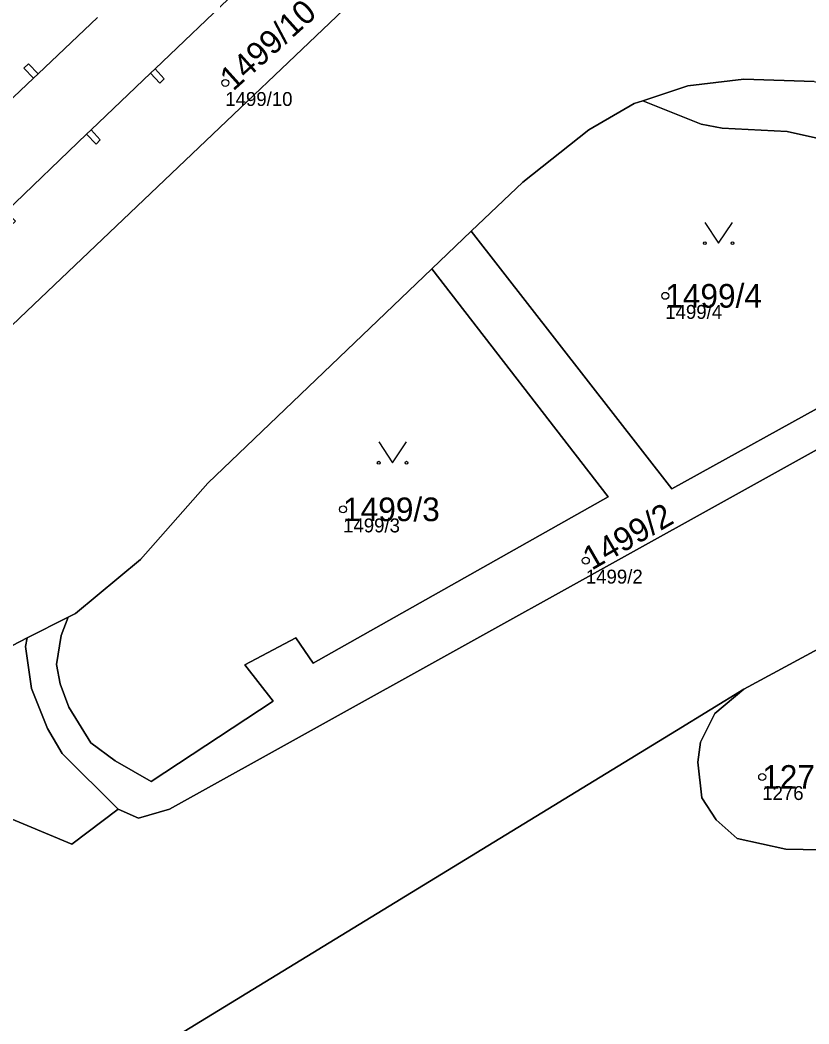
# Model space of a CAD drawing. Extents: x -690132 to -685994, y -975441 to -972444.
# Drawn here: x -688062.2 to -688005.4, y -974308.8 to -974236.7 of the extents above; entities that cross this region are included whole.
import ezdxf

# ---------------------------------------------------------------- set-up
doc = ezdxf.new("R2010")
doc.units = 0
for name, color, linetype in [('Definiční body', 7, 'Continuous'), ('Hranice parcel', 7, 'Continuous'), ('Parcelní čísla', 7, 'Continuous'), ('Polygon budovy', 7, 'Continuous'), ('Polygon parcely', 7, 'Continuous'), ('Vnitřní kresba', 7, 'Continuous'), ('Značky kultur', 7, 'Continuous')]:
    doc.layers.add(name, color=color, linetype=linetype)

msp = doc.modelspace()

# ---------------------------------------------------------------- linework, layer by layer
at = {"layer": 'Definiční body'}
for centre in [(-688047.41, -974241.23), (-688015.78, -974256.53), (-688038.94, -974271.87), (-688021.49, -974275.55), (-688008.81, -974291.1)]:
    msp.add_circle(centre, 0.25, dxfattribs=at)
at = {"layer": 'Hranice parcel'}
for p, q in [((-688032.56, -974254.6), (-688029.72, -974251.88)), ((-688061.64, -974281.11), (-688058.7, -974279.63)), ((-688003.87, -974281.42), (-688010.14, -974284.8))]:
    msp.add_line(p, q, dxfattribs=at)
for points in [[(-688031.41, -974220.12), (-688027.03, -974224.66), (-688062.18, -974258.12), (-688067.12, -974262.83), (-688069.16, -974264.37), (-688073.73, -974265.38), (-688076.74, -974264.69), (-688079.71, -974262.75), (-688081.52, -974260.25), (-688082.36, -974256.27), (-688081.51, -974252.5), (-688079.56, -974249.85), (-688074.53, -974245.07), (-688040.59, -974212.76), (-688039.31, -974213.34), (-688036.77, -974215.06), (-688035.33, -974216.33)], [(-688056.59, -974236.52), (-688060.87, -974240.58), (-688061.55, -974239.86), (-688061.88, -974240.17), (-688061.2, -974240.89), (-688067.01, -974246.4), (-688067.69, -974245.68), (-688068.02, -974245.99), (-688067.34, -974246.71), (-688070.33, -974249.55), (-688066.45, -974253.59), (-688063.5, -974250.77), (-688062.82, -974251.48), (-688062.49, -974251.17), (-688063.17, -974250.46), (-688057.38, -974244.92), (-688056.7, -974245.64), (-688056.4, -974245.31), (-688057.06, -974244.61), (-688052.79, -974240.53), (-688052.11, -974241.25), (-688051.79, -974240.94), (-688052.46, -974240.22), (-688046.67, -974234.68)], [(-688017.39, -974242.52), (-688014.15, -974241.45), (-688010.12, -974240.96), (-688005.08, -974241.14), (-688001.13, -974242.09), (-687997.47, -974243.8), (-687987.29, -974249.64)], [(-688017.39, -974242.52), (-688013.19, -974244.19), (-688011.69, -974244.49), (-688007.01, -974244.71), (-688004.98, -974245.18), (-688002.39, -974246.47), (-688001.16, -974247.67), (-687999.79, -974248.21), (-687998.7, -974249.28), (-687997.37, -974250.68), (-687996.9, -974252.82), (-687997.1, -974254.74), (-687997.71, -974257.06), (-687998.57, -974259.11), (-687999.84, -974260.87), (-688001.03, -974262.11), (-688002.83, -974263.49), (-688015.31, -974270.39), (-688029.72, -974251.88)], [(-688029.72, -974251.88), (-688026.01, -974248.35), (-688021.27, -974244.59), (-688018.02, -974242.72), (-688017.39, -974242.52)], [(-688055.1, -974293.41), (-688053.64, -974294.05), (-688051.43, -974293.41), (-687999.64, -974264.68), (-687997.9, -974263.54), (-687996.83, -974262.37), (-687995.4, -974260.84), (-687987.29, -974249.64)], [(-688032.56, -974254.6), (-688019.88, -974270.98), (-688041.08, -974282.92), (-688042.33, -974281.11), (-688046.01, -974283.04), (-688043.97, -974285.65), (-688052.74, -974291.43), (-688055.32, -974289.93), (-688057.08, -974288.64), (-688058.66, -974286.09), (-688059.28, -974284.4), (-688059.55, -974283.02), (-688059.21, -974280.93), (-688058.7, -974279.63)], [(-688058.7, -974279.63), (-688058.17, -974279.36), (-688053.51, -974275.48), (-688048.66, -974269.98), (-688032.56, -974254.6)], [(-688074.54, -974282.91), (-688070.72, -974282.97), (-688066.64, -974282.67), (-688062.71, -974281.65), (-688061.64, -974281.11)], [(-688061.64, -974281.11), (-688061.76, -974281.73), (-688061.35, -974284.75), (-688060.2, -974287.61), (-688059.13, -974289.42), (-688055.1, -974293.41)], [(-688052.16, -974310.49), (-688049.19, -974308.67), (-688014.97, -974287.75), (-688010.14, -974284.8)], [(-688010.14, -974284.8), (-688012.21, -974286.54), (-688013.25, -974288.6), (-688013.43, -974290.03), (-688013.14, -974292.59), (-688012.11, -974294.19), (-688010.6, -974295.53), (-688007.11, -974296.28), (-687992.26, -974296.57)], [(-688068.38, -974291.79), (-688058.44, -974295.93), (-688055.1, -974293.41)]]:
    msp.add_lwpolyline(points, dxfattribs=at)
at = {"layer": 'Polygon budovy'}
msp.add_lwpolyline([(-688056.59, -974236.52), (-688060.87, -974240.58), (-688061.2, -974240.89), (-688067.01, -974246.4), (-688067.34, -974246.71), (-688070.33, -974249.55), (-688066.45, -974253.59), (-688063.5, -974250.77), (-688063.17, -974250.46), (-688057.38, -974244.92), (-688057.06, -974244.61), (-688052.79, -974240.53), (-688052.46, -974240.22), (-688046.67, -974234.68)], dxfattribs=at)
at = {"layer": 'Polygon parcely'}
for points in [[(-688040.59, -974212.76), (-688074.53, -974245.07), (-688079.56, -974249.85), (-688081.51, -974252.5), (-688082.36, -974256.27), (-688081.52, -974260.25), (-688079.71, -974262.75), (-688076.74, -974264.69), (-688073.73, -974265.38), (-688069.16, -974264.37), (-688067.12, -974262.83), (-688062.18, -974258.12), (-688027.03, -974224.66)], [(-688027.03, -974224.66), (-688062.18, -974258.12), (-688067.12, -974262.83), (-688069.16, -974264.37), (-688073.73, -974265.38), (-688076.74, -974264.69), (-688079.71, -974262.75), (-688081.52, -974260.25), (-688082.36, -974256.27), (-688081.51, -974252.5), (-688079.56, -974249.85), (-688074.53, -974245.07), (-688040.59, -974212.76)], [(-688056.59, -974236.52), (-688060.87, -974240.58), (-688061.55, -974239.86), (-688061.88, -974240.17), (-688061.2, -974240.89), (-688067.01, -974246.4), (-688067.69, -974245.68), (-688068.02, -974245.99), (-688067.34, -974246.71), (-688070.33, -974249.55), (-688066.45, -974253.59), (-688063.5, -974250.77), (-688062.82, -974251.48), (-688062.49, -974251.17), (-688063.17, -974250.46), (-688057.38, -974244.92), (-688056.7, -974245.64), (-688056.4, -974245.31), (-688057.06, -974244.61), (-688052.79, -974240.53), (-688052.11, -974241.25), (-688051.79, -974240.94), (-688052.46, -974240.22), (-688046.67, -974234.68)], [(-688046.67, -974234.68), (-688052.46, -974240.22), (-688051.79, -974240.94), (-688052.11, -974241.25), (-688052.79, -974240.53), (-688057.06, -974244.61), (-688056.4, -974245.31), (-688056.7, -974245.64), (-688057.38, -974244.92), (-688063.17, -974250.46), (-688062.49, -974251.17), (-688062.82, -974251.48), (-688063.5, -974250.77), (-688066.45, -974253.59), (-688070.33, -974249.55), (-688067.34, -974246.71), (-688068.02, -974245.99), (-688067.69, -974245.68), (-688067.01, -974246.4), (-688061.2, -974240.89), (-688061.88, -974240.17), (-688061.55, -974239.86), (-688060.87, -974240.58), (-688056.59, -974236.52)], [(-688062.71, -974281.65), (-688061.64, -974281.11), (-688058.7, -974279.63), (-688058.17, -974279.36), (-688053.51, -974275.48), (-688048.66, -974269.98), (-688032.56, -974254.6), (-688029.72, -974251.88), (-688026.01, -974248.35), (-688021.27, -974244.59), (-688018.02, -974242.72), (-688017.39, -974242.52), (-688014.15, -974241.45), (-688010.12, -974240.96), (-688005.08, -974241.14)], [(-688005.08, -974241.14), (-688010.12, -974240.96), (-688014.15, -974241.45), (-688017.39, -974242.52), (-688013.19, -974244.19), (-688011.69, -974244.49), (-688007.01, -974244.71), (-688004.98, -974245.18)], [(-688002.83, -974263.49), (-688015.31, -974270.39), (-688029.72, -974251.88), (-688032.56, -974254.6), (-688019.88, -974270.98), (-688041.08, -974282.92), (-688042.33, -974281.11), (-688046.01, -974283.04), (-688043.97, -974285.65), (-688052.74, -974291.43), (-688055.32, -974289.93), (-688057.08, -974288.64), (-688058.66, -974286.09), (-688059.28, -974284.4), (-688059.55, -974283.02), (-688059.21, -974280.93), (-688058.7, -974279.63), (-688061.64, -974281.11), (-688061.76, -974281.73), (-688061.35, -974284.75), (-688060.2, -974287.61), (-688059.13, -974289.42), (-688055.1, -974293.41), (-688053.64, -974294.05), (-688051.43, -974293.41), (-687999.64, -974264.68)], [(-687999.64, -974264.68), (-688051.43, -974293.41), (-688053.64, -974294.05), (-688055.1, -974293.41), (-688058.44, -974295.93), (-688068.38, -974291.79), (-688077.64, -974298.48), (-688096.24, -974300.46), (-688104.1, -974300.21), (-688121.06, -974299.4), (-688125.08, -974299.25), (-688129.37, -974299.11), (-688129.37, -974299.32), (-688133.33, -974299.29), (-688146.8, -974299.47), (-688148.81, -974299.5), (-688149.94, -974299.51), (-688165.73, -974300.07)], [(-688157.76, -974317.13), (-688150.58, -974314.62), (-688144.6, -974313.66), (-688138.01, -974313.09), (-688132.54, -974312.98), (-688108.44, -974313.5), (-688076, -974313.75), (-688072.46, -974313.49), (-688071.73, -974313.44), (-688062.97, -974312.12), (-688060.81, -974311.79), (-688052.16, -974310.49), (-688049.19, -974308.67), (-688014.97, -974287.75), (-688010.14, -974284.8), (-688003.87, -974281.42)], [(-687992.26, -974296.57), (-688007.11, -974296.28), (-688010.6, -974295.53), (-688012.11, -974294.19), (-688013.14, -974292.59), (-688013.43, -974290.03), (-688013.25, -974288.6), (-688012.21, -974286.54), (-688010.14, -974284.8), (-688014.97, -974287.75), (-688049.19, -974308.67), (-688052.16, -974310.49), (-688033.78, -974311.76), (-688026.92, -974312.24), (-688024.4, -974315.21), (-688022.52, -974315.61), (-688016.87, -974316.81), (-688013.03, -974317.62), (-688008.19, -974317.22), (-688001.86, -974317.06)]]:
    msp.add_lwpolyline(points, dxfattribs=at)
for points in [[(-688017.39, -974242.52), (-688018.02, -974242.72), (-688021.27, -974244.59), (-688026.01, -974248.35), (-688029.72, -974251.88), (-688015.31, -974270.39), (-688002.83, -974263.49), (-688001.03, -974262.11), (-687999.84, -974260.87), (-687998.57, -974259.11), (-687997.71, -974257.06), (-687997.1, -974254.74), (-687996.9, -974252.82), (-687997.37, -974250.68), (-687998.7, -974249.28), (-687999.79, -974248.21), (-688001.16, -974247.67), (-688002.39, -974246.47), (-688004.98, -974245.18), (-688007.01, -974244.71), (-688011.69, -974244.49), (-688013.19, -974244.19)], [(-688032.56, -974254.6), (-688048.66, -974269.98), (-688053.51, -974275.48), (-688058.17, -974279.36), (-688058.7, -974279.63), (-688059.21, -974280.93), (-688059.55, -974283.02), (-688059.28, -974284.4), (-688058.66, -974286.09), (-688057.08, -974288.64), (-688055.32, -974289.93), (-688052.74, -974291.43), (-688043.97, -974285.65), (-688046.01, -974283.04), (-688042.33, -974281.11), (-688041.08, -974282.92), (-688019.88, -974270.98)], [(-688058.44, -974295.93), (-688055.1, -974293.41), (-688059.13, -974289.42), (-688060.2, -974287.61), (-688061.35, -974284.75), (-688061.76, -974281.73), (-688061.64, -974281.11), (-688062.71, -974281.65), (-688066.64, -974282.67), (-688070.72, -974282.97), (-688074.54, -974282.91), (-688074.31, -974283.22), (-688074.55, -974283.4), (-688068.38, -974291.79)], [(-688010.6, -974295.53), (-688007.11, -974296.28), (-687992.26, -974296.57), (-687998.7, -974289.58), (-688001.66, -974285.64), (-688003.87, -974281.42), (-688010.14, -974284.8), (-688012.21, -974286.54), (-688013.25, -974288.6), (-688013.43, -974290.03), (-688013.14, -974292.59), (-688012.11, -974294.19)]]:
    msp.add_lwpolyline(points, close=True, dxfattribs=at)
at = {"layer": 'Vnitřní kresba'}
for p, q in [((-688052.79, -974240.53), (-688052.46, -974240.22)), ((-688061.2, -974240.89), (-688060.87, -974240.58)), ((-688057.06, -974244.61), (-688057.38, -974244.92))]:
    msp.add_line(p, q, dxfattribs=at)
at = {"layer": 'Značky kultur'}
for points in [[(-688012.94, -974251.249), (-688011.94, -974252.75), (-688010.94, -974251.249)], [(-688036.38, -974267.019), (-688035.38, -974268.52), (-688034.38, -974267.019)]]:
    msp.add_lwpolyline(points, dxfattribs=at)
for centre in [(-688012.94, -974252.749), (-688010.94, -974252.749), (-688036.38, -974268.519), (-688034.38, -974268.519)]:
    msp.add_circle(centre, 0.1, dxfattribs=at)

# ---------------------------------------------------------------- texts
at = {"layer": 'Definiční body'}
for s, p in [('1499/10', (-688047.41, -974242.886)), ('1499/4', (-688015.78, -974258.186)), ('1499/3', (-688038.94, -974273.526)), ('1499/2', (-688021.49, -974277.206)), ('1276', (-688008.81, -974292.756))]:
    msp.add_text(s, height=1, dxfattribs=at).set_placement(p)
at = {"layer": 'Parcelní čísla'}
for s, rotation, p in [('1499/10', 42, (-688046.841, -974241.861)), ('1499/2', 30, (-688021.065, -974276.286))]:
    msp.add_text(s, height=1.7, rotation=rotation, dxfattribs=at).set_placement(p)
for s, p in [('1499/4', (-688015.78, -974257.38)), ('1499/3', (-688038.94, -974272.72)), ('1276', (-688008.81, -974291.95))]:
    msp.add_text(s, height=1.7, dxfattribs=at).set_placement(p)

doc.saveas('drawing.dxf')
